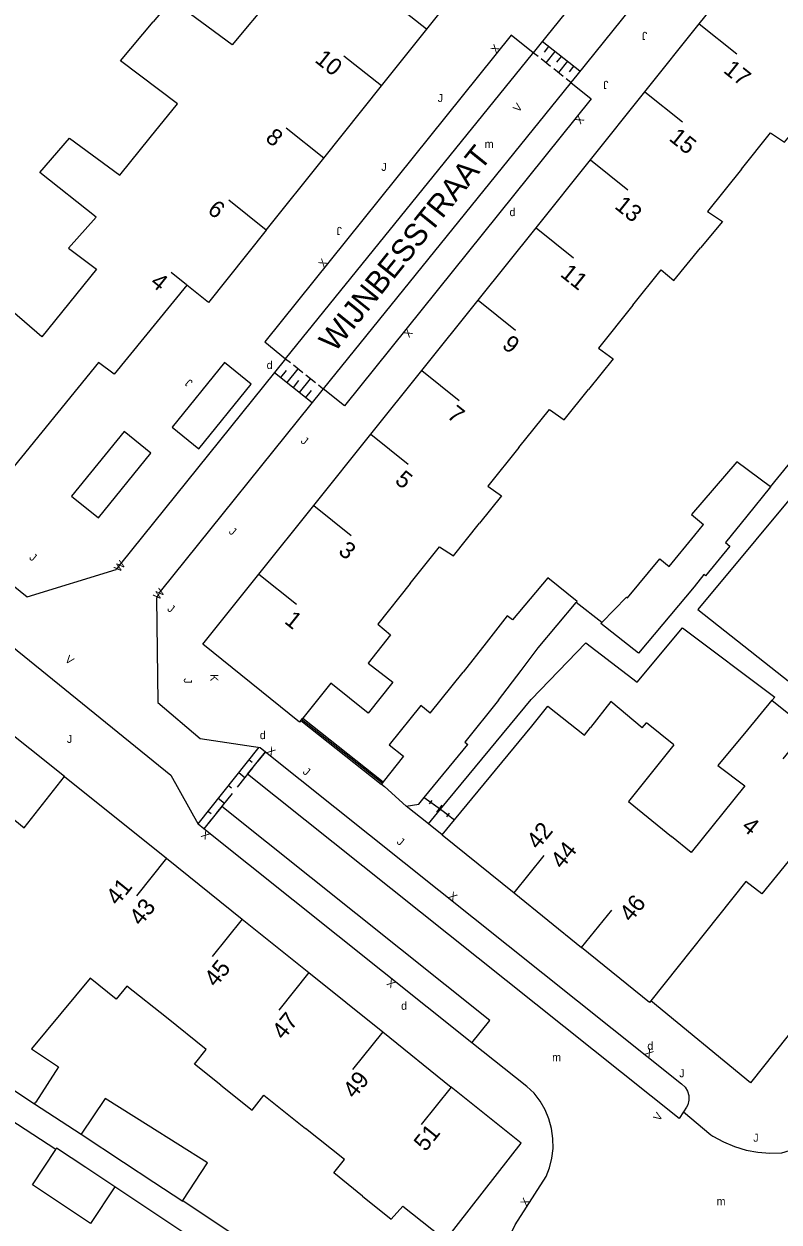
# Model space of a CAD drawing. Extents: x 134999 to 136502, y 457398 to 459002.
# Drawn here: x 135412.9 to 135460, y 457722.8 to 457797.6 of the extents above; entities that cross this region are included whole.
import ezdxf

# ---------------------------------------------------------------- set-up
doc = ezdxf.new("R2010")
doc.units = 0
for name, color, linetype in [('RI_DGTB_15', 7, 'Continuous'), ('RI_DGTB_23', 7, 'Continuous'), ('RI_DGTB_29', 7, 'Continuous'), ('RI_DGTB_30', 7, 'Continuous'), ('RI_DGTB_31', 7, 'Continuous'), ('RI_DGTB_35', 7, 'Continuous'), ('RI_DGTB_36', 7, 'Continuous'), ('RI_DGTB_37', 7, 'Continuous'), ('RI_DGTB_4', 7, 'Continuous'), ('RI_DGTB_43', 7, 'Continuous'), ('RI_DGTB_48', 7, 'Continuous'), ('RI_DGTB_5', 7, 'Continuous'), ('RI_DGTB_53', 7, 'Continuous'), ('RI_DGTB_54', 7, 'Continuous'), ('RI_DGTB_6', 7, 'Continuous')]:
    doc.layers.add(name, color=color, linetype=linetype)

msp = doc.modelspace()

# ---------------------------------------------------------------- linework, layer by layer
at = {"layer": 'RI_DGTB_15'}
for p, q in [((135438.003, 457797.323), (135435.659, 457799.195)), ((135455.044, 457797.64), (135457.387, 457795.766)), ((135435.19, 457793.767), (135432.846, 457795.639)), ((135451.647, 457793.396), (135453.99, 457791.522)), ((135431.591, 457789.259), (135429.247, 457791.131)), ((135448.25, 457789.152), (135450.593, 457787.278)), ((135427.992, 457784.751), (135425.648, 457786.623)), ((135444.853, 457784.908), (135447.196, 457783.034)), ((135423.01, 457781.348), (135422.049, 457782.115)), ((135441.225, 457780.375), (135443.568, 457778.501)), ((135437.712, 457775.987), (135440.055, 457774.113)), ((135434.523, 457772.003), (135436.866, 457770.129)), ((135430.959, 457767.549), (135433.302, 457765.675)), ((135427.53, 457763.265), (135429.873, 457761.391)), ((135443.474, 457743.346), (135445.361, 457745.679)), ((135421.759, 457745.508), (135419.881, 457743.17)), ((135447.697, 457739.932), (135449.584, 457742.265)), ((135426.491, 457741.706), (135424.613, 457739.368)), ((135430.653, 457738.363), (135428.775, 457736.025)), ((135435.27, 457734.656), (135433.392, 457732.318)), ((135439.556, 457731.214), (135437.678, 457728.876))]:
    msp.add_line(p, q, dxfattribs=at)
at = {"layer": 'RI_DGTB_23'}
msp.add_line((135438.127, 457747.664), (135436.743, 457748.774), dxfattribs=at)
at = {"layer": 'RI_DGTB_31'}
for p, q in [((135447.588, 457794.684), (135445.237, 457796.549)), ((135444.972, 457795.611), (135444.678, 457795.844)), ((135445.629, 457796.238), (135445.349, 457795.886)), ((135446.021, 457795.927), (135445.462, 457795.222)), ((135445.756, 457794.989), (135445.168, 457795.455)), ((135446.413, 457795.616), (135446.133, 457795.264)), ((135446.805, 457795.306), (135446.245, 457794.601)), ((135446.539, 457794.368), (135445.951, 457794.834)), ((135447.196, 457794.995), (135446.917, 457794.642)), ((135447.029, 457793.979), (135446.735, 457794.212)), ((135429.206, 457776.726), (135429.499, 457776.491)), ((135429.694, 457776.335), (135430.279, 457775.866)), ((135428.519, 457775.868), (135430.861, 457773.992)), ((135428.909, 457775.555), (135429.253, 457775.984)), ((135429.299, 457775.242), (135429.987, 457776.101)), ((135430.475, 457775.71), (135431.06, 457775.241)), ((135429.69, 457774.93), (135430.033, 457775.359)), ((135430.08, 457774.617), (135430.767, 457775.475)), ((135431.255, 457775.084), (135431.548, 457774.85)), ((135430.47, 457774.304), (135430.814, 457774.734)), ((135427.531, 457752.442), (135423.718, 457747.665)), ((135426.915, 457751.67), (135427.106, 457751.518)), ((135427.938, 457752.168), (135427.457, 457751.566)), ((135427.137, 457751.165), (135426.176, 457749.961)), ((135426.275, 457750.868), (135426.657, 457750.563)), ((135425.856, 457749.559), (135424.895, 457748.355)), ((135425.634, 457750.065), (135425.825, 457749.912)), ((135424.993, 457749.262), (135425.375, 457748.957)), ((135424.574, 457747.954), (135424.094, 457747.352)), ((135424.353, 457748.46), (135424.544, 457748.307))]:
    msp.add_line(p, q, dxfattribs=at)
for points in [[(135422.105, 457772.451), (135423.775, 457771.096), (135427.051, 457775.134), (135425.381, 457776.489), (135422.105, 457772.451)], [(135417.506, 457766.782), (135420.782, 457770.82), (135419.112, 457772.175), (135415.836, 457768.137), (135417.506, 457766.782)]]:
    msp.add_lwpolyline(points, dxfattribs=at)
at = {"layer": 'RI_DGTB_4'}
for p, q in [((135438.019, 457797.31), (135440.167, 457800)), ((135455.044, 457797.64), (135456.933, 457800)), ((135435.19, 457793.767), (135438.019, 457797.31)), ((135451.647, 457793.396), (135455.044, 457797.64)), ((135431.591, 457789.259), (135435.19, 457793.767)), ((135448.25, 457789.152), (135451.647, 457793.396)), ((135427.992, 457784.751), (135431.591, 457789.259)), ((135444.853, 457784.908), (135448.25, 457789.152)), ((135441.225, 457780.375), (135444.853, 457784.908)), ((135437.712, 457775.987), (135441.225, 457780.375)), ((135434.523, 457772.003), (135437.712, 457775.987)), ((135430.959, 457767.549), (135434.523, 457772.003)), ((135427.53, 457763.265), (135430.959, 457767.549)), ((135439.763, 457747.917), (135444.59, 457753.76)), ((135408.68, 457750.77), (135412.86, 457747.417)), ((135412.86, 457747.417), (135415.386, 457750.626)), ((135415.386, 457750.626), (135421.759, 457745.507)), ((135438.986, 457746.976), (135439.763, 457747.917)), ((135438.986, 457746.976), (135443.474, 457743.346)), ((135421.759, 457745.507), (135426.491, 457741.706)), ((135443.474, 457743.346), (135447.697, 457739.932)), ((135426.491, 457741.706), (135430.653, 457738.363)), ((135430.653, 457738.363), (135435.269, 457734.655)), ((135435.269, 457734.655), (135439.555, 457731.213))]:
    msp.add_line(p, q, dxfattribs=at)
for points in [[(135427.992, 457784.751), (135424.391, 457780.242), (135423.035, 457781.328)], [(135423.035, 457781.328), (135418.489, 457775.764), (135417.516, 457776.495), (135411.43, 457769.006), (135406.632, 457772.839)], [(135430.062, 457754.022), (135424.026, 457758.888), (135427.53, 457763.265)], [(135463.619, 457749.022), (135458.955, 457743.292), (135457.95, 457744.052), (135452.015, 457736.607)], [(135452.015, 457736.607), (135451.934, 457736.505), (135447.697, 457739.932)], [(135439.195, 457721.645), (135443.926, 457727.702), (135439.555, 457731.213)]]:
    msp.add_lwpolyline(points, dxfattribs=at)
at = {"layer": 'RI_DGTB_48'}
for p, q in [((135437.869, 457749.314), (135438.877, 457748.571)), ((135438.191, 457748.909), (135438.351, 457749.127)), ((135438.271, 457749.018), (135439.361, 457748.214)), ((135438.655, 457748.398), (135438.977, 457748.834)), ((135438.877, 457748.571), (135439.763, 457747.917)), ((135439.281, 457748.106), (135439.441, 457748.323))]:
    msp.add_line(p, q, dxfattribs=at)
at = {"layer": 'RI_DGTB_5'}
for p, q in [((135430.146, 457754.108), (135430.062, 457754.022)), ((135430.146, 457754.108), (135430.271, 457754.264)), ((135453.45, 457752.592), (135451.74, 457753.98))]:
    msp.add_line(p, q, dxfattribs=at)
for points in [[(135428.297, 457799.272), (135425.865, 457796.33), (135422.081, 457799.131), (135420.935, 457797.77)], [(135420.742, 457790.541), (135422.447, 457792.648), (135418.881, 457795.331), (135420.935, 457797.77)], [(135457.682, 457788.569), (135459.503, 457790.847), (135460.372, 457790.255), (135461.93, 457792.133)], [(135417.377, 457785.575), (135413.852, 457788.361), (135415.7, 457790.511), (135418.85, 457788.202), (135420.742, 457790.541)], [(135457.682, 457788.569), (135455.562, 457785.915), (135456.493, 457785.308), (135455.131, 457783.648)], [(135417.377, 457785.575), (135415.631, 457783.641), (135417.381, 457782.321), (135413.975, 457778.097), (135412.12, 457779.703)], [(135450.896, 457780.074), (135452.658, 457782.279), (135453.467, 457781.621), (135455.131, 457783.648)], [(135450.896, 457780.074), (135448.743, 457777.38), (135449.667, 457776.712), (135448.134, 457774.809)], [(135443.779, 457771.169), (135445.683, 457773.552), (135446.602, 457772.907), (135448.134, 457774.809)], [(135443.779, 457771.169), (135441.847, 457768.751), (135442.687, 457768.152), (135441.322, 457766.449)], [(135436.993, 457762.677), (135438.823, 457764.968), (135439.689, 457764.414), (135441.322, 457766.449)], [(135436.993, 457762.677), (135434.956, 457760.128), (135435.752, 457759.476), (135434.353, 457757.708)], [(135434.353, 457757.708), (135435.893, 457756.513), (135434.352, 457754.566), (135432.019, 457756.452), (135430.271, 457754.264)], [(135459.589, 457755.374), (135459.571, 457755.389), (135458.063, 457753.532)], [(135460.298, 457751.717), (135461.806, 457753.575), (135459.589, 457755.374)], [(135444.59, 457753.76), (135445.59, 457755.015), (135447.871, 457753.208), (135448.242, 457753.675)], [(135451.488, 457753.667), (135449.531, 457755.301), (135448.242, 457753.675)], [(135451.488, 457753.667), (135451.74, 457753.98)], [(135458.063, 457753.532), (135456.211, 457751.311), (135457.901, 457750.041), (135454.54, 457745.873), (135453.31, 457746.872)], [(135453.45, 457752.592), (135450.622, 457749.054), (135453.31, 457746.872)], [(135421.751, 457735.561), (135419.293, 457737.521), (135418.625, 457736.711), (135416.982, 457738.02), (135413.331, 457733.591), (135415.011, 457732.481), (135413.588, 457730.272)], [(135425.158, 457731.327), (135423.521, 457732.637), (135424.248, 457733.569), (135421.751, 457735.561)], [(135410.845, 457731.921), (135413.521, 457730.161)], [(135425.158, 457731.327), (135427.114, 457729.762), (135427.837, 457730.706), (135430.436, 457728.633)], [(135413.521, 457730.161), (135413.588, 457730.272)], [(135434.01, 457724.401), (135432.215, 457725.854), (135432.883, 457726.681), (135430.436, 457728.633)], [(135434.01, 457724.401), (135435.796, 457722.954), (135436.527, 457723.775), (135438.942, 457721.848)]]:
    msp.add_lwpolyline(points, dxfattribs=at)
at = {"layer": 'RI_DGTB_53'}
for points in [[(135429.206, 457776.726), (135444.622, 457795.774)], [(135444.622, 457795.774), (135444.678, 457795.844)], [(135446.96, 457793.894), (135431.548, 457774.85)], [(135447.029, 457793.979), (135446.96, 457793.894)], [(135472.203, 457749.009), (135458.245, 457731.475), (135452.015, 457736.607)]]:
    msp.add_lwpolyline(points, dxfattribs=at)
at = {"layer": 'RI_DGTB_54'}
for p, q in [((135448.019, 457800), (135445.089, 457796.356)), ((135450.767, 457798.629), (135447.395, 457794.435)), ((135445.089, 457796.356), (135444.678, 457795.844)), ((135447.395, 457794.435), (135447.029, 457793.979)), ((135429.206, 457776.726), (135418.893, 457763.899)), ((135431.548, 457774.85), (135421.358, 457762.176)), ((135459.492, 457768.715), (135463.594, 457773.765)), ((135418.893, 457763.899), (135418.616, 457763.555)), ((135421.358, 457762.176), (135421.146, 457761.756)), ((135448.956, 457760.245), (135447.361, 457761.491)), ((135430.196, 457754.196), (135435.239, 457750.217)), ((135430.271, 457754.264), (135435.301, 457750.294)), ((135427.609, 457752.43), (135427.938, 457752.168)), ((135424.094, 457747.352), (135423.73, 457747.643)), ((135440.847, 457733.978), (135424.094, 457747.352)), ((135413.521, 457730.161), (135416.439, 457728.264)), ((135423.963, 457721.346), (135418.528, 457724.986)), ((135422.792, 457724.117), (135428.284, 457720.465))]:
    msp.add_line(p, q, dxfattribs=at)
for points in [[(135444.678, 457795.844), (135443.3, 457796.936), (135427.898, 457777.771), (135429.206, 457776.726)], [(135447.029, 457793.979), (135448.298, 457792.973), (135432.877, 457773.786), (135431.548, 457774.85)], [(135415.386, 457750.626), (135368.041, 457788.391), (135365.598, 457785.33)], [(135471.942, 457780.824), (135469.903, 457778.3), (135469.553, 457778.592), (135454.961, 457761.061), (135464.471, 457753.531), (135465.404, 457754.485)], [(135403.24, 457765.918), (135422.04, 457750.711), (135423.73, 457747.643)], [(135407.757, 457766.122), (135413.05, 457761.853), (135418.616, 457763.555)], [(135421.146, 457761.756), (135421.221, 457755.241), (135423.857, 457752.998), (135427.609, 457752.43)], [(135438.877, 457748.571), (135444.55, 457755.429), (135447.955, 457758.975), (135451.176, 457756.515), (135453.994, 457759.9), (135459.761, 457755.581), (135459.589, 457755.374)], [(135430.146, 457754.108), (135435.176, 457750.138), (135435.185, 457750.149)], [(135426.824, 457750.773), (135427.938, 457752.168)], [(135427.938, 457752.168), (135453.942, 457731.407), (135454.159, 457731.212), (135454.315, 457730.965), (135454.398, 457730.685), (135454.403, 457730.394), (135454.329, 457730.111), (135454.247, 457729.953), (135454.051, 457729.667)], [(135454.051, 457729.667), (135453.784, 457729.25), (135426.824, 457750.773)], [(135425.208, 457748.747), (135424.094, 457747.352)], [(135440.847, 457733.978), (135441.961, 457735.373), (135425.208, 457748.747)], [(135438.127, 457747.664), (135438.877, 457748.571)], [(135438.986, 457746.976), (135438.127, 457747.664)], [(135454.051, 457729.667), (135455.772, 457728.225), (135455.902, 457728.142), (135456.561, 457727.781), (135457.254, 457727.492), (135457.974, 457727.278), (135458.713, 457727.141), (135459.462, 457727.084), (135460.213, 457727.107), (135460.686, 457727.253), (135461.356, 457727.531), (135461.988, 457727.879), (135462.577, 457728.295), (135462.987, 457728.574), (135463.928, 457729.285), (135464.819, 457730.058), (135465.655, 457730.89), (135466.433, 457731.776), (135477.139, 457745.045)], [(135439.113, 457711.754), (135440.244, 457713.463), (135440.285, 457713.653), (135440.661, 457715.164), (135441.113, 457716.654), (135441.641, 457718.119), (135442.18, 457719.589), (135442.821, 457721.109), (135443.535, 457722.597), (135445.473, 457725.621), (135445.683, 457726.158), (135445.836, 457726.761), (135445.91, 457727.379), (135445.905, 457728.001), (135445.82, 457728.618), (135445.657, 457729.218), (135445.418, 457729.793), (135445.107, 457730.332), (135444.73, 457730.827), (135444.274, 457731.242), (135440.847, 457733.978)], [(135414.844, 457727.306), (135411.972, 457729.175)]]:
    msp.add_lwpolyline(points, dxfattribs=at)
at = {"layer": 'RI_DGTB_6'}
for p, q in [((135454.765, 457765.698), (135455.313, 457766.37)), ((135453.164, 457763.735), (135454.765, 457765.698)), ((135438.234, 457754.576), (135440.288, 457757.147)), ((135442.494, 457755.385), (135440.407, 457752.772)), ((135442.494, 457755.385), (135440.407, 457752.772))]:
    msp.add_line(p, q, dxfattribs=at)
for points in [[(135459.492, 457768.715), (135457.401, 457770.281), (135455.978, 457768.638)], [(135455.978, 457768.638), (135454.556, 457766.996), (135455.313, 457766.37)], [(135459.492, 457768.715), (135458.011, 457766.879)], [(135458.011, 457766.879), (135456.685, 457765.236)], [(135456.685, 457765.236), (135456.946, 457765.02), (135455.431, 457763.162), (135455.327, 457763.246), (135454.735, 457762.47)], [(135448.956, 457760.245), (135450.491, 457761.83), (135450.56, 457761.778), (135452.581, 457764.211), (135453.164, 457763.735)], [(135447.361, 457761.491), (135447.415, 457761.556), (135445.591, 457763.041), (135443.382, 457760.412), (135443.052, 457760.652), (135441.724, 457758.967)], [(135454.735, 457762.47), (135451.258, 457758.333), (135448.888, 457760.175), (135448.956, 457760.245)], [(135443.915, 457757.25), (135444.987, 457758.658), (135447.361, 457761.491)], [(135441.724, 457758.967), (135440.288, 457757.147)], [(135442.494, 457755.385), (135443.915, 457757.25)], [(135438.234, 457754.576), (135437.654, 457755.058), (135435.68, 457752.603), (135436.578, 457751.881), (135435.301, 457750.294)], [(135437.869, 457749.314), (135440.596, 457752.615)], [(135440.407, 457752.772), (135440.596, 457752.615)], [(135435.301, 457750.294), (135435.185, 457750.149)], [(135435.185, 457750.149), (135435.372, 457749.984)], [(135435.372, 457749.984), (135436.743, 457748.774)], [(135436.743, 457748.774), (135437.518, 457748.89), (135437.869, 457749.314)], [(135420.607, 457728.816), (135417.933, 457730.495), (135416.439, 457728.264)], [(135422.464, 457727.65), (135420.607, 457728.816)], [(135416.439, 457728.264), (135419.074, 457726.526)], [(135422.792, 457724.117), (135424.32, 457726.485), (135422.464, 457727.65)], [(135415.199, 457723.896), (135413.384, 457725.096), (135414.844, 457727.306)], [(135416.713, 457726.186), (135414.898, 457727.386), (135414.844, 457727.306)], [(135418.528, 457724.986), (135416.713, 457726.186)], [(135419.074, 457726.526), (135420.971, 457725.275)], [(135418.528, 457724.986), (135417.014, 457722.696), (135415.199, 457723.896)], [(135420.971, 457725.275), (135422.772, 457724.087), (135422.792, 457724.117)]]:
    msp.add_lwpolyline(points, dxfattribs=at)

# ---------------------------------------------------------------- texts
at = {"layer": 'RI_DGTB_29'}
for p in [(135443.191, 457785.633), (135428.018, 457776.08), (135427.592, 457752.952), (135436.417, 457736.042), (135451.8, 457733.533)]:
    msp.add_text('d', height=0.5, dxfattribs=at).set_placement(p)
at = {"layer": 'RI_DGTB_30'}
for s, height, rotation, p in [('X', 0.499, 51.21569, (135442.356, 457795.762)), ('V', 0.499, 51.21664, (135443.758, 457792.081)), ('X', 0.499, 231.21568, (135447.506, 457791.988)), ('X', 0.499, 51.21569, (135431.593, 457782.369)), ('X', 0.499, 231.21568, (135436.794, 457778.66)), ('W', 0.499, 51.19748, (135418.826, 457763.357)), ('W', 0.499, 51.19748, (135421.279, 457761.623)), ('V', 0.499, 321.39959, (135415.374, 457757.85)), ('K', 0.5, 270.65472, (135424.489, 457757.007)), ('X', 0.499, 321.39847, (135427.977, 457752.136)), ('X', 0.499, 141.39848, (135424.525, 457747.01)), ('X', 0.499, 321.39847, (135439.328, 457743.074)), ('X', 0.499, 141.39848, (135436.126, 457737.749)), ('X', 0.499, 321.39847, (135451.59, 457733.285)), ('V', 0.5, 56.86485, (135452.553, 457729.04)), ('X', 0.499, 57.65728, (135444.25, 457723.708))]:
    msp.add_text(s, height=height, rotation=rotation, dxfattribs=at).set_placement(p)
at = {"layer": 'RI_DGTB_31'}
for height, rotation, p in [(0.5, 179.99998, (135451.798, 457797.148)), (0.5, 179.99998, (135449.371, 457794.086)), (0.5, 179.99998, (135432.718, 457784.958)), (0.499, 140.98897, (135423.441, 457775.287)), (0.499, 321.01379, (135430.108, 457771.516)), (0.499, 321.01379, (135425.616, 457765.856)), (0.499, 321.01379, (135413.144, 457764.236)), (0.499, 321.01379, (135421.766, 457761.028)), (0.5, 270.65472, (135422.843, 457756.759)), (0.499, 321.39883, (135430.235, 457750.844)), (0.499, 321.39883, (135436.106, 457746.467))]:
    msp.add_text('J', height=height, rotation=rotation, dxfattribs=at).set_placement(p)
for p in [(135438.702, 457792.761), (135435.182, 457788.461), (135415.539, 457752.716), (135453.795, 457731.824), (135458.42, 457727.797)]:
    msp.add_text('J', height=0.5, dxfattribs=at).set_placement(p)
at = {"layer": 'RI_DGTB_35'}
for s, rotation, p in [('4', 321.3994, (135420.686, 457781.376)), ('1', 321.3258, (135429.07, 457760.243)), ('4', 320.8425, (135457.628, 457747.372)), ('42', 51.0473, (135444.976, 457745.997)), ('46', 51.0473, (135450.779, 457741.466)), ('51', 51.2269, (135437.94, 457727.127))]:
    msp.add_text(s, height=1.054, rotation=rotation, dxfattribs=at).set_placement(p)
at = {"layer": 'RI_DGTB_36'}
for s, rotation, p in [('10', 321.3994, (135430.97, 457795.308)), ('17', 321.3258, (135456.494, 457794.654)), ('8', 321.3994, (135427.878, 457790.398)), ('15', 321.3258, (135453.098, 457790.409)), ('6', 321.3994, (135424.259, 457785.904)), ('13', 321.3258, (135449.699, 457786.166)), ('11', 321.3258, (135446.303, 457781.921)), ('9', 321.3258, (135442.659, 457777.467)), ('7', 321.3258, (135439.226, 457773.081)), ('5', 321.3258, (135435.972, 457769.013)), ('3', 321.3258, (135432.434, 457764.594)), ('44', 51.0473, (135446.476, 457744.784)), ('41', 51.2198, (135418.704, 457742.502)), ('43', 51.227, (135420.156, 457741.228)), ('45', 51.2269, (135424.84, 457737.397)), ('47', 51.2269, (135429.072, 457734.106)), ('49', 51.2269, (135433.505, 457730.432))]:
    msp.add_text(s, height=1.054, rotation=rotation, dxfattribs=at).set_placement(p)
at = {"layer": 'RI_DGTB_37'}
msp.add_text('WIJNBESSTRAAT', height=1.4, rotation=51.21304, dxfattribs=at).set_placement((135432.272, 457777.068))
at = {"layer": 'RI_DGTB_43'}
for p in [(135441.641, 457789.889), (135445.852, 457732.824), (135456.129, 457723.829)]:
    msp.add_text('m', height=0.5, dxfattribs=at).set_placement(p)

doc.saveas('drawing.dxf')
